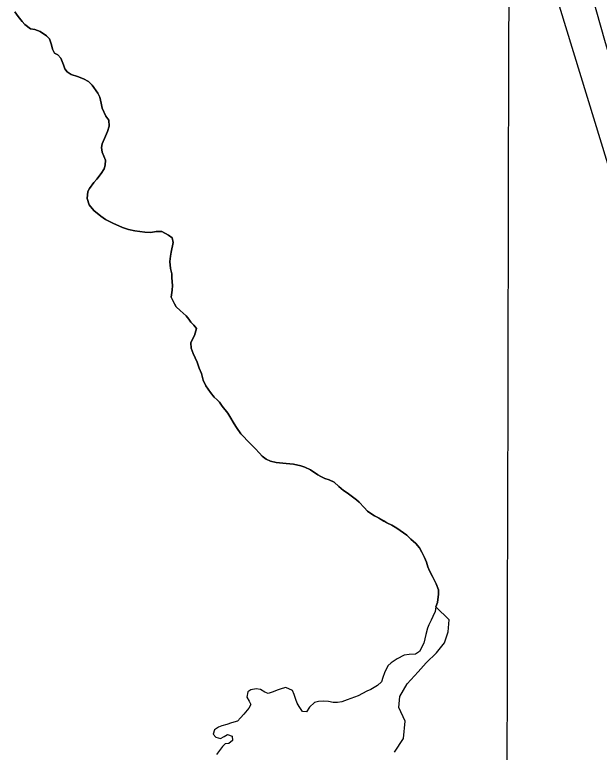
# Model space of a CAD drawing. Extents: x 3177185 to 3215018, y 812988 to 838321.
# Drawn here: x 3196633 to 3197144, y 820017 to 820661 of the extents above; entities that cross this region are included whole.
import ezdxf

# ---------------------------------------------------------------- set-up
doc = ezdxf.new("R2010")
doc.units = 0
for name, color, linetype in [('V-GRID-MAJR', 7, 'Continuous'), ('V-SITE-VEGE', 7, 'Continuous'), ('V-TOPO-MINR', 7, 'Continuous'), ('V-TOPO-SHOR', 7, 'Continuous')]:
    doc.layers.add(name, color=color, linetype=linetype)

msp = doc.modelspace()

# ---------------------------------------------------------------- linework, layer by layer
at = {"layer": 'V-GRID-MAJR'}
msp.add_spline([(3197059.69, 818362.7), (3197073.79, 824421.51), (3197087.9, 830483.79), (3197102, 836546.11), (3197102.01, 836549.53)], degree=3, dxfattribs=at)
at = {"layer": 'V-SITE-VEGE'}
for p, q in [((3196635.71, 820659.95), (3196632.82, 820663.88)), ((3196639.27, 820655.59), (3196635.71, 820659.95)), ((3196641.71, 820652.98), (3196639.27, 820655.59)), ((3196646.58, 820649.07), (3196641.71, 820652.98)), ((3196650.32, 820648.45), (3196646.58, 820649.07)), ((3196654.95, 820646.74), (3196650.32, 820648.45)), ((3196660.47, 820643.06), (3196654.95, 820646.74)), ((3196663.13, 820640.23), (3196660.47, 820643.06)), ((3196664.94, 820635.19), (3196663.13, 820640.23)), ((3196665.85, 820631.47), (3196664.94, 820635.19)), ((3196667.64, 820627.75), (3196665.85, 820631.47)), ((3196670.51, 820626.24), (3196667.64, 820627.75)), ((3196673.17, 820623.41), (3196670.51, 820626.24)), ((3196675.42, 820617.72), (3196673.17, 820623.41)), ((3196676.56, 820614), (3196675.42, 820617.72)), ((3196678.78, 820611.39), (3196676.56, 820614)), ((3196682.09, 820609.22), (3196678.78, 820611.39)), ((3196687.82, 820607.3), (3196682.09, 820609.22)), ((3196692.89, 820605.37), (3196687.82, 820607.3)), ((3196697.3, 820603), (3196692.89, 820605.37)), ((3196700.62, 820599.96), (3196697.3, 820603)), ((3196705.52, 820592.97), (3196700.62, 820599.96)), ((3196707.09, 820589.26), (3196705.52, 820592.97)), ((3196708.46, 820584), (3196707.09, 820589.26)), ((3196709.38, 820579.83), (3196708.46, 820584)), ((3196712.52, 820572.84), (3196709.38, 820579.83)), ((3196715.19, 820569.13), (3196712.52, 820572.84)), ((3196715.24, 820563.86), (3196715.19, 820569.13)), ((3196712.24, 820555.27), (3196713.96, 820559.24)), ((3196713.96, 820559.24), (3196715.24, 820563.86)), ((3196709.24, 820548.43), (3196712.24, 820555.27)), ((3196708.82, 820545.35), (3196709.24, 820548.43)), ((3196709.3, 820541.19), (3196708.82, 820545.35)), ((3196710.65, 820537.91), (3196709.3, 820541.19)), ((3196712.23, 820534.19), (3196710.65, 820537.91)), ((3196711.83, 820529.79), (3196712.23, 820534.19)), ((3196708.38, 820522.51), (3196710.98, 820526.71)), ((3196710.98, 820526.71), (3196711.83, 820529.79)), ((3196704.48, 820517.65), (3196708.38, 820522.51)), ((3196698.19, 820509.46), (3196701.87, 820514.77)), ((3196701.87, 820514.77), (3196704.48, 820517.65)), ((3196696.67, 820506.81), (3196698.19, 820509.46)), ((3196696.07, 820500.66), (3196696.67, 820506.81)), ((3196697.88, 820495.18), (3196696.07, 820500.66)), ((3196702.1, 820490.39), (3196697.88, 820495.18)), ((3196708.08, 820485.18), (3196702.1, 820490.39)), ((3196712.28, 820482.36), (3196708.08, 820485.18)), ((3196718.68, 820479.13), (3196712.28, 820482.36)), ((3196727.05, 820475.48), (3196718.68, 820479.13)), ((3196732.34, 820473.55), (3196727.05, 820475.48)), ((3196737.84, 820472.5), (3196732.34, 820473.55)), ((3196746.64, 820471.27), (3196737.84, 820472.5)), ((3196751.69, 820471.1), (3196746.64, 820471.27)), ((3196756.51, 820471.8), (3196751.69, 820471.1)), ((3196761.35, 820471.85), (3196756.51, 820471.8)), ((3196767.3, 820468.83), (3196761.35, 820471.85)), ((3196770.4, 820466.22), (3196767.3, 820468.83)), ((3196769.64, 820453.7), (3196771.32, 820462.28)), ((3196771.32, 820462.28), (3196770.4, 820466.22)), ((3196768.4, 820445.78), (3196769.02, 820450.18)), ((3196769.02, 820450.18), (3196769.64, 820453.7)), ((3196768.9, 820439.64), (3196768.4, 820445.78)), ((3196770.26, 820434.82), (3196768.9, 820439.64)), ((3196770.29, 820431.31), (3196770.26, 820434.82)), ((3196770.79, 820424.73), (3196770.29, 820431.31)), ((3196770.39, 820420.55), (3196770.79, 820424.73)), ((3196769.57, 820414.61), (3196770.39, 820420.55)), ((3196772.48, 820408.71), (3196769.57, 820414.61)), ((3196774.04, 820406.09), (3196772.48, 820408.71)), ((3196777.37, 820402.83), (3196774.04, 820406.09)), ((3196780.03, 820400.44), (3196777.37, 820402.83)), ((3196782.68, 820398.27), (3196780.03, 820400.44)), ((3196784.91, 820395.21), (3196782.68, 820398.27)), ((3196786.91, 820392.6), (3196784.91, 820395.21)), ((3196789.35, 820389.99), (3196786.91, 820392.6)), ((3196791.79, 820386.93), (3196789.35, 820389.99)), ((3196790.09, 820380.99), (3196791.79, 820386.93)), ((3196788.15, 820377.68), (3196790.09, 820380.99)), ((3196786.86, 820374.59), (3196788.15, 820377.68)), ((3196787.12, 820369.76), (3196786.86, 820374.59)), ((3196788.92, 820365.17), (3196787.12, 820369.76)), ((3196792.29, 820357.73), (3196788.92, 820365.17)), ((3196794.1, 820352.48), (3196792.29, 820357.73)), ((3196796.12, 820347.67), (3196794.1, 820352.48)), ((3196797.71, 820341.75), (3196796.12, 820347.67)), ((3196799.95, 820336.94), (3196797.71, 820341.75)), ((3196801.96, 820334.11), (3196799.95, 820336.94)), ((3196803.96, 820331.05), (3196801.96, 820334.11)), ((3196807.29, 820327.13), (3196803.96, 820331.05)), ((3196809.73, 820324.74), (3196807.29, 820327.13)), ((3196811.95, 820322.56), (3196809.73, 820324.74)), ((3196814.17, 820319.29), (3196811.95, 820322.56)), ((3196819.28, 820312.97), (3196814.17, 820319.29)), ((3196820.85, 820310.13), (3196819.28, 820312.97)), ((3196824.64, 820303.8), (3196820.85, 820310.13)), ((3196826.65, 820300.52), (3196824.64, 820303.8)), ((3196830.65, 820295.07), (3196826.65, 820300.52)), ((3196838.64, 820286.58), (3196830.65, 820295.07)), ((3196843.07, 820282.23), (3196838.64, 820286.58)), ((3196846.84, 820278.09), (3196843.07, 820282.23)), ((3196849.06, 820275.48), (3196846.84, 820278.09)), ((3196852.6, 820272.88), (3196849.06, 820275.48)), ((3196856.57, 820270.94), (3196852.6, 820272.88)), ((3196861.41, 820269.89), (3196856.57, 820270.94)), ((3196870.2, 820269.09), (3196861.41, 820269.89)), ((3196873.28, 820268.68), (3196870.2, 820269.09)), ((3196876.58, 820268.49), (3196873.28, 820268.68)), ((3196882.96, 820267.02), (3196876.58, 820268.49)), ((3196886.48, 820265.96), (3196882.96, 820267.02)), ((3196891.34, 820263.36), (3196886.48, 820265.96)), ((3196897.75, 820259.25), (3196891.34, 820263.36)), ((3196900.4, 820257.52), (3196897.75, 820259.25)), ((3196903.93, 820255.8), (3196900.4, 820257.52)), ((3196907.89, 820254.74), (3196903.93, 820255.8)), ((3196912.08, 820252.58), (3196907.89, 820254.74)), ((3196916.29, 820248.89), (3196912.08, 820252.58)), ((3196920.28, 820245.41), (3196916.29, 820248.89)), ((3196923.59, 820243.25), (3196920.28, 820245.41)), ((3196928.23, 820240), (3196923.59, 820243.25)), ((3196931.55, 820237.39), (3196928.23, 820240)), ((3196933.98, 820235.22), (3196931.55, 820237.39)), ((3196938.42, 820230.43), (3196933.98, 820235.22)), ((3196941.31, 820227.39), (3196938.42, 820230.43)), ((3196944.18, 820225.22), (3196941.31, 820227.39)), ((3196947.5, 820223.27), (3196944.18, 820225.22)), ((3196950.81, 820221.55), (3196947.5, 820223.27)), ((3196955.44, 820218.74), (3196950.81, 820221.55)), ((3196958.09, 820217.22), (3196955.44, 820218.74)), ((3196962.51, 820215.07), (3196958.09, 820217.22)), ((3196966.92, 820212.47), (3196962.51, 820215.07)), ((3196975.54, 820206.41), (3196966.92, 820212.47)), ((3196979.31, 820202.71), (3196975.54, 820206.41)), ((3196983.52, 820199.02), (3196979.31, 820202.71)), ((3196986.85, 820195.32), (3196983.52, 820199.02)), ((3196988.86, 820191.6), (3196986.85, 820195.32)), ((3196991.1, 820186.79), (3196988.86, 820191.6)), ((3196992.89, 820182.85), (3196991.1, 820186.79)), ((3196994.03, 820178.69), (3196992.89, 820182.85)), ((3196995.38, 820175.19), (3196994.03, 820178.69)), ((3196998.06, 820170.17), (3196995.38, 820175.19)), ((3197001.2, 820163.83), (3196998.06, 820170.17)), ((3197003.44, 820158.58), (3197001.2, 820163.83)), ((3197002.45, 820147.37), (3197003.26, 820154.84)), ((3197003.26, 820154.84), (3197003.44, 820158.58)), ((3197001.17, 820143.62), (3197002.45, 820147.37)), ((3197012.65, 820132.26), (3197001.17, 820143.62)), ((3197011.85, 820121.88), (3197012.65, 820132.26)), ((3197008.66, 820112.3), (3197011.85, 820121.88)), ((3197001.48, 820103.52), (3197008.66, 820112.3)), ((3196992.7, 820094.74), (3197001.48, 820103.52)), ((3196985.52, 820086.76), (3196992.7, 820094.74)), ((3196975.95, 820076.38), (3196985.52, 820086.76)), ((3196969.56, 820065.21), (3196975.95, 820076.38)), ((3196968.76, 820055.63), (3196969.56, 820065.21)), ((3196974.35, 820043.66), (3196968.76, 820055.63)), ((3196972.75, 820028.49), (3196974.35, 820043.66)), ((3196964.78, 820016.52), (3196972.75, 820028.49))]:
    msp.add_line(p, q, dxfattribs=at)
at = {"layer": 'V-TOPO-MINR'}
for points in [[(3197101.67, 820805.66), (3197148.44, 820639.25), (3197175.94, 820547.4), (3197205.48, 820456.26), (3197238.09, 820366.16), (3197272.74, 820276.77), (3197301.38, 820206.46), (3197324.96, 820148.05), (3197348.31, 820089.55), (3197371.3, 820030.91), (3197394.07, 819972.17), (3197406.77, 819939.1), (3197423.18, 819896.9), (3197439.84, 819854.8), (3197456.85, 819812.85), (3197474.11, 819770.99), (3197482.46, 819750.98), (3197496, 819719.33), (3197509.91, 819687.84), (3197524.39, 819656.61), (3197539.23, 819625.55), (3197844.87, 819000.56)], [(3197078.82, 820767.53), (3197205.55, 820353.55), (3197242.86, 820239.87), (3197283.16, 820127.33), (3197327.95, 820016.5)]]:
    msp.add_lwpolyline(points, dxfattribs=at)
at = {"layer": 'V-TOPO-SHOR'}
for points in [[(3196632.82, 820663.88), (3196635.71, 820659.95), (3196639.27, 820655.59), (3196641.71, 820652.98), (3196646.58, 820649.07), (3196650.32, 820648.45), (3196654.95, 820646.74), (3196660.47, 820643.06), (3196663.13, 820640.23), (3196664.94, 820635.19), (3196665.85, 820631.47), (3196667.64, 820627.75), (3196670.51, 820626.24), (3196673.17, 820623.41), (3196675.42, 820617.72), (3196676.56, 820614), (3196678.78, 820611.39), (3196682.09, 820609.22), (3196687.82, 820607.3), (3196692.89, 820605.37), (3196697.3, 820603), (3196700.62, 820599.96), (3196705.52, 820592.97), (3196707.09, 820589.26), (3196708.46, 820584), (3196709.38, 820579.83), (3196712.52, 820572.84), (3196715.19, 820569.13), (3196715.24, 820563.86), (3196713.96, 820559.24), (3196712.24, 820555.27), (3196709.24, 820548.43), (3196708.82, 820545.35), (3196709.3, 820541.19), (3196710.65, 820537.91), (3196712.23, 820534.19), (3196711.83, 820529.79), (3196710.98, 820526.71), (3196708.38, 820522.51), (3196704.48, 820517.65), (3196701.87, 820514.77), (3196698.19, 820509.46), (3196696.67, 820506.81), (3196696.07, 820500.66)], [(3196696.07, 820500.66), (3196697.88, 820495.18), (3196702.1, 820490.39), (3196708.08, 820485.18), (3196712.28, 820482.36), (3196718.68, 820479.13), (3196727.05, 820475.48), (3196732.34, 820473.55), (3196737.84, 820472.5), (3196746.64, 820471.27), (3196751.69, 820471.1), (3196756.51, 820471.8), (3196761.35, 820471.85), (3196767.3, 820468.83), (3196770.4, 820466.22), (3196771.32, 820462.28), (3196769.64, 820453.7), (3196769.02, 820450.18), (3196768.4, 820445.78), (3196768.9, 820439.64), (3196770.26, 820434.82), (3196770.29, 820431.31), (3196770.79, 820424.73), (3196770.39, 820420.55), (3196769.57, 820414.61), (3196772.48, 820408.71), (3196774.04, 820406.09), (3196777.37, 820402.83), (3196780.03, 820400.44), (3196782.68, 820398.27), (3196784.91, 820395.21), (3196786.91, 820392.6), (3196789.35, 820389.99), (3196791.79, 820386.93), (3196790.09, 820380.99), (3196788.15, 820377.68), (3196786.86, 820374.59), (3196787.12, 820369.76), (3196788.92, 820365.17), (3196792.29, 820357.73), (3196794.1, 820352.48), (3196796.12, 820347.67), (3196797.71, 820341.75), (3196799.95, 820336.94), (3196801.96, 820334.11), (3196803.96, 820331.05), (3196807.29, 820327.13), (3196809.73, 820324.74), (3196811.95, 820322.56), (3196814.17, 820319.29), (3196819.28, 820312.97), (3196820.85, 820310.13), (3196824.64, 820303.8), (3196826.65, 820300.52), (3196830.65, 820295.07), (3196838.64, 820286.58), (3196843.07, 820282.23), (3196846.84, 820278.09), (3196849.06, 820275.48), (3196852.6, 820272.88), (3196856.57, 820270.94), (3196861.41, 820269.89), (3196870.2, 820269.09), (3196873.28, 820268.69), (3196876.58, 820268.49), (3196882.96, 820267.02), (3196886.48, 820265.96), (3196891.34, 820263.36), (3196897.75, 820259.25), (3196900.4, 820257.52), (3196903.93, 820255.8), (3196907.89, 820254.74), (3196912.08, 820252.58), (3196916.29, 820248.89), (3196920.28, 820245.41), (3196923.59, 820243.25), (3196928.23, 820240), (3196931.55, 820237.39), (3196933.98, 820235.22), (3196938.42, 820230.43), (3196941.31, 820227.39), (3196944.18, 820225.22), (3196947.5, 820223.27), (3196950.81, 820221.55), (3196955.44, 820218.73), (3196958.09, 820217.22), (3196962.51, 820215.07), (3196966.92, 820212.47), (3196975.54, 820206.41), (3196979.31, 820202.71), (3196983.52, 820199.02), (3196986.85, 820195.32), (3196988.86, 820191.6), (3196991.1, 820186.79), (3196992.89, 820182.85), (3196994.03, 820178.69), (3196995.38, 820175.19), (3196998.06, 820170.17), (3197001.2, 820163.83), (3197003.44, 820158.58), (3197003.26, 820154.84)], [(3197003.26, 820154.84), (3197002.45, 820147.37), (3197001.17, 820143.62), (3197000.33, 820139.67), (3196998.4, 820135.26), (3196996.89, 820131.95), (3196994.95, 820127.98), (3196993.66, 820124.89), (3196992.18, 820119.39), (3196991.55, 820115.65), (3196990.49, 820111.9), (3196986.83, 820104.62), (3196983.12, 820102.17), (3196977.63, 820102.12), (3196973.24, 820101.42), (3196967.34, 820098.07), (3196962.1, 820094.72), (3196959.06, 820092.06), (3196956.04, 820086.1), (3196954.76, 820081.92), (3196953.48, 820078.18), (3196950, 820074.85), (3196944.1, 820071.28), (3196940.6, 820069.93), (3196936.89, 820067.92), (3196933.17, 820065.91), (3196926.61, 820063.43), (3196923.54, 820062.3), (3196918.73, 820060.72), (3196915, 820060.02), (3196911.27, 820059.99), (3196907.31, 820060.83), (3196902.47, 820061.22), (3196898.3, 820060.96), (3196895.02, 820060.06), (3196890.45, 820056.06), (3196887.85, 820051.86), (3196884.55, 820052.05), (3196881.44, 820056.63), (3196879.65, 820059.47), (3196878.52, 820062.75), (3196877.16, 820067.13), (3196875.82, 820070.41), (3196869.86, 820073.21), (3196866.79, 820072.31), (3196863.07, 820071.17), (3196857.82, 820068.93), (3196854.54, 820067.8), (3196851.45, 820069.09), (3196847.7, 820071.47), (3196843.96, 820072.09), (3196839.13, 820071.17), (3196836.52, 820069.38), (3196835.9, 820064.55), (3196837.91, 820061.27), (3196839.26, 820058.21), (3196837.53, 820055.12), (3196833.19, 820049.81), (3196830.37, 820046.49), (3196827.54, 820043.83), (3196822.28, 820042.24), (3196818.34, 820040.66), (3196813.96, 820039.53), (3196810.9, 820038.4), (3196807.63, 820036.17), (3196806.34, 820032.43), (3196808.78, 820029.81), (3196812.75, 820028.53), (3196816.02, 820030.32), (3196818.86, 820032.11), (3196823.05, 820030.61), (3196823.3, 820026.88), (3196820.04, 820024.21), (3196816.75, 820023.74), (3196814.57, 820021.52), (3196809.36, 820014.67)]]:
    msp.add_lwpolyline(points, dxfattribs=at)

doc.saveas('drawing.dxf')
